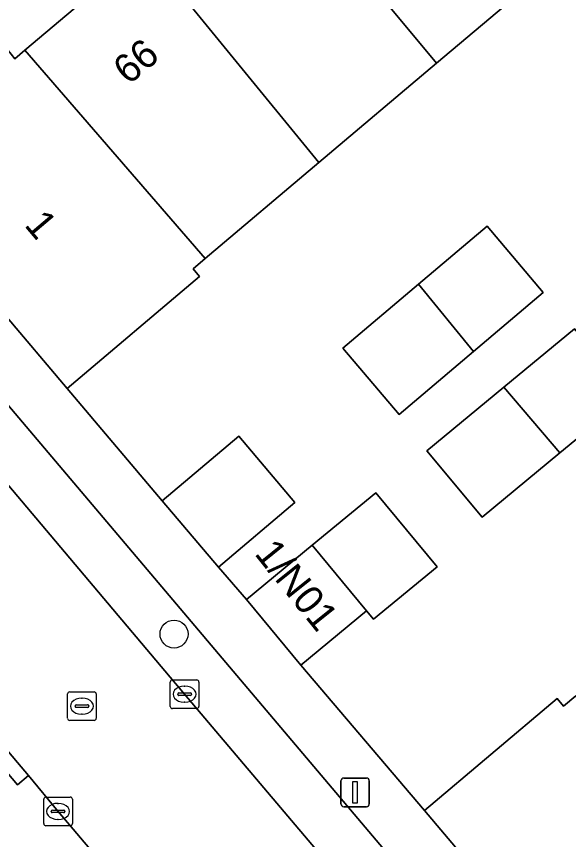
# Model space of a CAD drawing. Extents: x 162172 to 163187, y 382874 to 383685.
# Drawn here: x 162279.65 to 162298.92, y 383152.67 to 383181.44 of the extents above; entities that cross this region are included whole.
import ezdxf

# ---------------------------------------------------------------- set-up
doc = ezdxf.new("R2010")
doc.units = 0
for name, color, linetype in [('IMGEO_Boom', 7, 'Continuous'), ('IMGEO_Erf', 7, 'Continuous'), ('IMGEO_Kolk', 7, 'Continuous'), ('IMGEO_Lichtmast', 7, 'Continuous'), ('IMGEO_Muur', 7, 'Continuous'), ('IMGEO_Pand', 7, 'Continuous'), ('IMGEO_Pand_nummerreeks', 7, 'Continuous'), ('IMGEO_Parkeervlak_open', 7, 'Continuous'), ('IMGEO_Rijbaan_lokaal_open', 7, 'Continuous'), ('IMGEO_Rioolput', 7, 'Continuous'), ('IMGEO_Voetpad_open', 7, 'Continuous')]:
    doc.layers.add(name, color=color, linetype=linetype)

msp = doc.modelspace()

# ---------------------------------------------------------------- linework, layer by layer
at = {"layer": 'IMGEO_Boom'}
msp.add_circle((162285.148, 383159.854), 0.489, dxfattribs=at)
at = {"layer": 'IMGEO_Erf'}
for points in [[(162274.262, 383176.853), (162274.737, 383176.332), (162279.362, 383180.242), (162279.467, 383180.119), (162279.593, 383179.957), (162279.944, 383180.254), (162284.121, 383183.784), (162288.168, 383187.204), (162292.698, 383191.033), (162296.742, 383194.45), (162301.217, 383198.233), (162305.729, 383202.045), (162309.801, 383205.487), (162309.568, 383205.774), (162310.04, 383206.173), (162314.195, 383209.68), (162313.812, 383210.067), (162313.64, 383210.241)], [(162298.835, 383183.622), (162294.315, 383179.803), (162290.206, 383176.331), (162286.238, 383172.979), (162285.814, 383172.621), (162286.04, 383172.353), (162281.412, 383168.439), (162284.736, 383164.507), (162287.406, 383166.769), (162289.37, 383164.452), (162286.7, 383162.189), (162287.676, 383161.058), (162289.973, 383162.956), (162292.194, 383164.791), (162294.328, 383162.209), (162292.107, 383160.374), (162291.87, 383160.661), (162289.573, 383158.763), (162293.888, 383153.688), (162298.518, 383157.598), (162298.744, 383157.331), (162299.171, 383157.692)]]:
    msp.add_lwpolyline(points, dxfattribs=at)
for points in [[(162293.002, 383167.529), (162291.038, 383169.846), (162293.676, 383172.081), (162296.073, 383174.113), (162298.037, 383171.795), (162295.597, 383169.728)], [(162295.899, 383163.935), (162293.975, 383166.263), (162296.657, 383168.479), (162299.124, 383170.518), (162301.048, 383168.19), (162298.619, 383166.183)]]:
    msp.add_lwpolyline(points, close=True, dxfattribs=at)
at = {"layer": 'IMGEO_Kolk'}
for p, q in [((162285.017, 383157.327), (162285.017, 383158.179)), ((162285.092, 383158.253), (162285.944, 383158.253)), ((162286.018, 383158.179), (162286.018, 383157.327)), ((162285.505, 383158.033), (162285.53, 383158.033)), ((162285.276, 383157.747), (162285.276, 383157.759)), ((162285.714, 383157.71), (162285.316, 383157.71)), ((162285.319, 383157.796), (162285.717, 383157.796)), ((162285.76, 383157.759), (162285.76, 383157.747)), ((162285.528, 383157.473), (162285.503, 383157.473)), ((162285.944, 383157.253), (162285.092, 383157.253)), ((162280.673, 383154.158), (162281.525, 383154.158)), ((162280.598, 383153.232), (162280.598, 383154.084)), ((162281.086, 383153.938), (162281.111, 383153.938)), ((162281.599, 383154.084), (162281.599, 383153.232)), ((162280.857, 383153.652), (162280.857, 383153.664)), ((162281.295, 383153.615), (162280.897, 383153.615)), ((162280.9, 383153.701), (162281.298, 383153.701)), ((162281.341, 383153.664), (162281.341, 383153.652)), ((162281.109, 383153.378), (162281.084, 383153.378)), ((162281.525, 383153.158), (162280.673, 383153.158))]:
    msp.add_line(p, q, dxfattribs=at)
for points in [[(162285.017, 383157.327), (162285.017, 383158.179)], [(162285.092, 383158.253), (162285.944, 383158.253)], [(162286.018, 383158.179), (162286.018, 383157.327)], [(162285.944, 383157.253), (162285.092, 383157.253)], [(162280.673, 383154.158), (162281.525, 383154.158)], [(162280.598, 383153.232), (162280.598, 383154.084)], [(162281.599, 383154.084), (162281.599, 383153.232)], [(162281.525, 383153.158), (162280.673, 383153.158)]]:
    msp.add_lwpolyline(points, dxfattribs=at)
for centre, radius, start, end in [((162285.094, 383158.177), 0.0765, 91.552, 178.448), ((162285.094, 383158.177), 0.0765, 91.552, 178.448), ((162285.942, 383158.177), 0.0765, 1.552, 88.448), ((162285.942, 383158.177), 0.0765, 1.552, 88.448), ((162285.316, 383157.756), 0.0403, 85.8775, 175.7526), ((162285.313, 383157.746), 0.0366, 178.938, 274.7102), ((162285.717, 383157.753), 0.043, 264.8664, 352.4533), ((162285.721, 383157.758), 0.0386, 1.7309, 96.639), ((162285.094, 383157.329), 0.0765, 181.552, 268.448), ((162285.094, 383157.329), 0.0765, 181.552, 268.448), ((162285.942, 383157.329), 0.0765, 271.552, 358.448), ((162285.942, 383157.329), 0.0765, 271.552, 358.448), ((162280.675, 383154.082), 0.0765, 91.552, 178.448), ((162280.675, 383154.082), 0.0765, 91.552, 178.448), ((162281.523, 383154.082), 0.0765, 1.552, 88.448), ((162281.523, 383154.082), 0.0765, 1.552, 88.448), ((162280.897, 383153.661), 0.0403, 85.8775, 175.7526), ((162280.894, 383153.651), 0.0366, 178.938, 274.7102), ((162281.298, 383153.658), 0.043, 264.8664, 352.4533), ((162281.302, 383153.663), 0.0386, 1.7309, 96.639), ((162280.675, 383153.234), 0.0765, 181.552, 268.448), ((162280.675, 383153.234), 0.0765, 181.552, 268.448), ((162281.523, 383153.234), 0.0765, 271.552, 358.448), ((162281.523, 383153.234), 0.0765, 271.552, 358.448)]:
    msp.add_arc(centre, radius, start, end, dxfattribs=at)
for centre, major_axis, ratio, start_param, end_param in [((162285.504, 383157.753), (-0.387, 0.002), 0.722429, 4.712389, 7.853982), ((162285.529, 383157.753), (-0.39, 0.002), 0.717154, 1.570796, 4.712389), ((162281.085, 383153.658), (-0.387, 0.002), 0.722429, 4.712389, 7.853982), ((162281.11, 383153.658), (-0.39, 0.002), 0.717154, 1.570796, 4.712389)]:
    msp.add_ellipse(centre, major_axis=major_axis, ratio=ratio, start_param=start_param, end_param=end_param, dxfattribs=at)
at = {"layer": 'IMGEO_Lichtmast'}
for p, q in [((162290.972, 383153.923), (162290.972, 383154.723)), ((162290.972, 383154.723), (162290.972, 383153.923)), ((162291.072, 383154.823), (162291.862, 383154.823)), ((162291.862, 383154.823), (162291.072, 383154.823)), ((162291.962, 383154.723), (162291.962, 383153.923)), ((162291.962, 383153.923), (162291.962, 383154.723)), ((162291.862, 383153.823), (162291.072, 383153.823)), ((162291.072, 383153.823), (162291.862, 383153.823))]:
    msp.add_line(p, q, dxfattribs=at)
msp.add_lwpolyline([(162291.392, 383154.698), (162291.542, 383154.698), (162291.542, 383153.948), (162291.392, 383153.948), (162291.392, 383154.698)], dxfattribs=at)
for centre, start, end in [((162291.072, 383154.723), 90, 180), ((162291.072, 383154.723), 90, 180), ((162291.862, 383154.723), 0, 90), ((162291.862, 383154.723), 360, 90), ((162291.072, 383153.923), 180, 270), ((162291.072, 383153.923), 180, 270), ((162291.862, 383153.923), 270, 0), ((162291.862, 383153.923), 270, 0)]:
    msp.add_arc(centre, 0.1, start, end, dxfattribs=at)
at = {"layer": 'IMGEO_Muur'}
for points in [[(162281.412, 383168.439), (162284.736, 383164.507)], [(162289.573, 383158.763), (162293.888, 383153.688)]]:
    msp.add_lwpolyline(points, dxfattribs=at)
at = {"layer": 'IMGEO_Pand'}
for points in [[(162294.315, 383179.803), (162298.835, 383183.622), (162292.698, 383191.033), (162288.168, 383187.204)], [(162294.315, 383179.803), (162288.168, 383187.204), (162284.121, 383183.784), (162290.206, 383176.331)], [(162286.238, 383172.979), (162290.206, 383176.331), (162284.121, 383183.784), (162279.944, 383180.254)], [(162286.238, 383172.979), (162279.944, 383180.254), (162279.593, 383179.957), (162279.467, 383180.119), (162279.362, 383180.242), (162274.737, 383176.332), (162281.412, 383168.439), (162286.04, 383172.353), (162285.814, 383172.621)], [(162295.597, 383169.728), (162298.037, 383171.795), (162296.073, 383174.113), (162293.676, 383172.081)], [(162295.597, 383169.728), (162293.676, 383172.081), (162291.038, 383169.846), (162293.002, 383167.529)], [(162298.619, 383166.183), (162301.048, 383168.19), (162299.124, 383170.518), (162296.657, 383168.479)], [(162298.619, 383166.183), (162296.657, 383168.479), (162293.975, 383166.263), (162295.899, 383163.935)], [(162284.736, 383164.507), (162286.7, 383162.189), (162289.37, 383164.452), (162287.406, 383166.769)], [(162291.87, 383160.661), (162292.107, 383160.374), (162294.328, 383162.209), (162292.194, 383164.791), (162289.973, 383162.956)], [(162291.87, 383160.661), (162289.973, 383162.956), (162287.676, 383161.058), (162289.573, 383158.763)], [(162299.171, 383157.692), (162298.744, 383157.331), (162298.518, 383157.598), (162293.888, 383153.688), (162300.554, 383145.796), (162305.184, 383149.712), (162304.962, 383149.985), (162305.323, 383150.29)]]:
    msp.add_lwpolyline(points, close=True, dxfattribs=at)
at = {"layer": 'IMGEO_Parkeervlak_open'}
for points in [[(162271.302, 383174.605), (162272.303, 383173.366), (162272.674, 383172.984), (162285.517, 383157.752), (162296.202, 383145.116), (162298.527, 383142.396)], [(162298.095, 383145.637), (162297.831, 383145.99), (162274.594, 383173.469)]]:
    msp.add_lwpolyline(points, dxfattribs=at)
at = {"layer": 'IMGEO_Rijbaan_lokaal_open'}
for points in [[(162299.002, 383141.868), (162298.527, 383142.396), (162296.202, 383145.116), (162285.517, 383157.752), (162272.674, 383172.984), (162272.303, 383173.366), (162271.302, 383174.605), (162270.945, 383175.04)], [(162266.946, 383170.378), (162267.745, 383169.423), (162268.153, 383168.966), (162275.979, 383159.733), (162280.064, 383154.913), (162281.1, 383153.659), (162291.122, 383141.836), (162293.849, 383138.608)]]:
    msp.add_lwpolyline(points, dxfattribs=at)
at = {"layer": 'IMGEO_Rioolput'}
for p, q in [((162281.508, 383157.836), (162282.36, 383157.836)), ((162281.433, 383156.91), (162281.433, 383157.762)), ((162281.921, 383157.616), (162281.946, 383157.616)), ((162282.434, 383157.762), (162282.434, 383156.91)), ((162281.692, 383157.33), (162281.692, 383157.342)), ((162282.13, 383157.293), (162281.732, 383157.293)), ((162281.735, 383157.379), (162282.133, 383157.379)), ((162282.176, 383157.342), (162282.176, 383157.33)), ((162281.944, 383157.056), (162281.919, 383157.056)), ((162282.36, 383156.836), (162281.508, 383156.836))]:
    msp.add_line(p, q, dxfattribs=at)
for points in [[(162281.508, 383157.836), (162282.36, 383157.836)], [(162281.433, 383156.91), (162281.433, 383157.762)], [(162282.434, 383157.762), (162282.434, 383156.91)], [(162282.36, 383156.836), (162281.508, 383156.836)]]:
    msp.add_lwpolyline(points, dxfattribs=at)
for centre, radius, start, end in [((162281.51, 383157.76), 0.0765, 91.552, 178.448), ((162281.51, 383157.76), 0.0765, 91.552, 178.448), ((162282.358, 383157.76), 0.0765, 1.552, 88.448), ((162282.358, 383157.76), 0.0765, 1.552, 88.448), ((162281.732, 383157.339), 0.0403, 85.8775, 175.7526), ((162281.729, 383157.329), 0.0366, 178.938, 274.7102), ((162282.133, 383157.336), 0.043, 264.8664, 352.4533), ((162282.137, 383157.341), 0.0386, 1.7309, 96.639), ((162281.51, 383156.912), 0.0765, 181.552, 268.448), ((162281.51, 383156.912), 0.0765, 181.552, 268.448), ((162282.358, 383156.912), 0.0765, 271.552, 358.448), ((162282.358, 383156.912), 0.0765, 271.552, 358.448)]:
    msp.add_arc(centre, radius, start, end, dxfattribs=at)
for centre, major_axis, ratio, start_param, end_param in [((162281.92, 383157.336), (-0.387, 0.002), 0.722429, 4.712389, 7.853982), ((162281.945, 383157.336), (-0.39, 0.002), 0.717154, 1.570796, 4.712389)]:
    msp.add_ellipse(centre, major_axis=major_axis, ratio=ratio, start_param=start_param, end_param=end_param, dxfattribs=at)
at = {"layer": 'IMGEO_Voetpad_open'}
for points in [[(162300.554, 383145.796), (162293.888, 383153.688), (162289.573, 383158.763), (162287.676, 383161.058), (162286.7, 383162.189), (162284.736, 383164.507), (162281.412, 383168.439), (162274.737, 383176.332), (162271.302, 383174.605)], [(162274.594, 383173.469), (162297.831, 383145.99), (162298.095, 383145.637)], [(162293.849, 383138.608), (162291.122, 383141.836), (162281.1, 383153.659), (162280.064, 383154.913), (162279.683, 383154.591), (162275.604, 383159.416), (162275.979, 383159.733), (162268.153, 383168.966)]]:
    msp.add_lwpolyline(points, dxfattribs=at)
msp.add_lwpolyline([(162280.064, 383154.913), (162275.979, 383159.733), (162275.604, 383159.416), (162279.683, 383154.591)], close=True, dxfattribs=at)

# ---------------------------------------------------------------- texts
at = {"layer": 'IMGEO_Pand_nummerreeks'}
for s, rotation, p in [('66', 40.2021, (162283.563, 383179.017)), ('1', 310.2207, (162279.895, 383174.136)), ('1/N01', 308.7581, (162287.929, 383162.656))]:
    msp.add_text(s, height=1, rotation=rotation, dxfattribs=at).set_placement(p)

doc.saveas('drawing.dxf')
